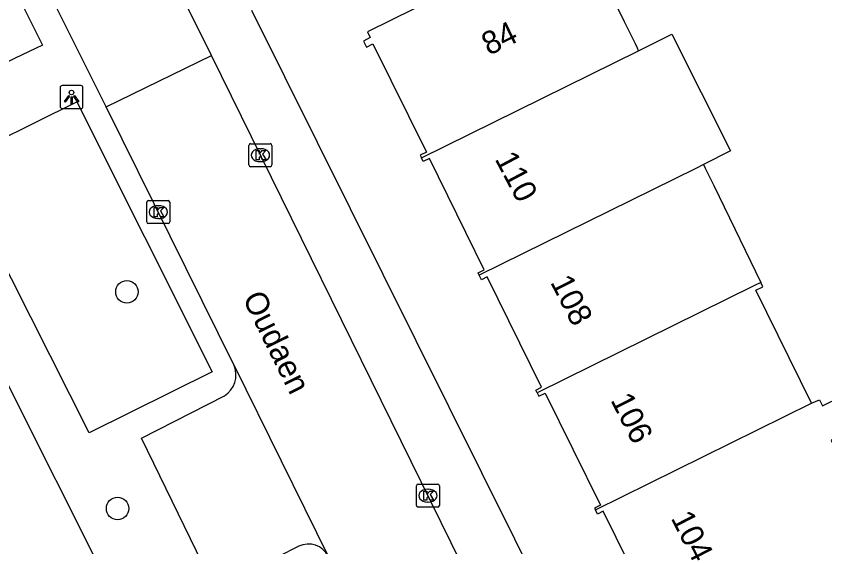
# Model space of a CAD drawing. Extents: x 157793 to 159380, y 380882 to 382313.
# Drawn here: x 158442.83 to 158478, y 381519.79 to 381542.86 of the extents above; entities that cross this region are included whole.
import ezdxf

# ---------------------------------------------------------------- set-up
doc = ezdxf.new("R2010")
doc.units = 0
for name, color, linetype in [('IMGEO_Boom', 7, 'Continuous'), ('IMGEO_Kolk', 7, 'Continuous'), ('IMGEO_Lichtpunt', 7, 'Continuous'), ('IMGEO_Openbare_ruimte_label', 7, 'Continuous'), ('IMGEO_Pand', 7, 'Continuous'), ('IMGEO_Pand_nummerreeks', 7, 'Continuous'), ('IMGEO_Rijbaan_lokaal_open', 7, 'Continuous'), ('IMGEO_Voetpad_open', 7, 'Continuous')]:
    doc.layers.add(name, color=color, linetype=linetype)

msp = doc.modelspace()

# ---------------------------------------------------------------- linework, layer by layer
at = {"layer": 'IMGEO_Boom'}
for centre in [(158447.651, 381530.879), (158447.245, 381521.454)]:
    msp.add_circle(centre, 0.489, dxfattribs=at)
at = {"layer": 'IMGEO_Kolk'}
for p, q in [((158452.954, 381536.394), (158452.954, 381537.246)), ((158453.029, 381537.32), (158453.881, 381537.32)), ((158453.955, 381537.246), (158453.955, 381536.394)), ((158453.442, 381537.1), (158453.467, 381537.1)), ((158453.465, 381536.54), (158453.44, 381536.54)), ((158453.881, 381536.32), (158453.029, 381536.32)), ((158448.514, 381533.918), (158448.514, 381534.77)), ((158448.589, 381534.844), (158449.441, 381534.844)), ((158449.515, 381534.77), (158449.515, 381533.918)), ((158449.002, 381534.624), (158449.027, 381534.624)), ((158449.025, 381534.064), (158449, 381534.064)), ((158449.441, 381533.844), (158448.589, 381533.844)), ((158460.24, 381521.59), (158460.24, 381522.442)), ((158460.315, 381522.516), (158461.167, 381522.516)), ((158461.241, 381522.442), (158461.241, 381521.59)), ((158460.728, 381522.296), (158460.753, 381522.296)), ((158460.751, 381521.736), (158460.726, 381521.736)), ((158461.167, 381521.516), (158460.315, 381521.516))]:
    msp.add_line(p, q, dxfattribs=at)
for points in [[(158452.954, 381536.394), (158452.954, 381537.246)], [(158453.029, 381537.32), (158453.881, 381537.32)], [(158453.955, 381537.246), (158453.955, 381536.394)], [(158453.275, 381537.02), (158453.398, 381537.02), (158453.398, 381536.869), (158453.528, 381537.02), (158453.692, 381537.02), (158453.546, 381536.869), (158453.699, 381536.62), (158453.547, 381536.62), (158453.462, 381536.784), (158453.398, 381536.717), (158453.398, 381536.62), (158453.275, 381536.62), (158453.275, 381537.02)], [(158453.881, 381536.32), (158453.029, 381536.32)], [(158448.514, 381533.918), (158448.514, 381534.77)], [(158448.589, 381534.844), (158449.441, 381534.844)], [(158449.515, 381534.77), (158449.515, 381533.918)], [(158448.835, 381534.544), (158448.958, 381534.544), (158448.958, 381534.393), (158449.088, 381534.544), (158449.252, 381534.544), (158449.106, 381534.393), (158449.259, 381534.144), (158449.107, 381534.144), (158449.022, 381534.308), (158448.958, 381534.241), (158448.958, 381534.144), (158448.835, 381534.144), (158448.835, 381534.544)], [(158449.441, 381533.844), (158448.589, 381533.844)], [(158460.24, 381521.59), (158460.24, 381522.442)], [(158460.315, 381522.516), (158461.167, 381522.516)], [(158461.241, 381522.442), (158461.241, 381521.59)], [(158460.561, 381522.216), (158460.684, 381522.216), (158460.684, 381522.065), (158460.814, 381522.216), (158460.978, 381522.216), (158460.832, 381522.065), (158460.985, 381521.816), (158460.833, 381521.816), (158460.748, 381521.98), (158460.684, 381521.913), (158460.684, 381521.816), (158460.561, 381521.816), (158460.561, 381522.216)], [(158461.167, 381521.516), (158460.315, 381521.516)]]:
    msp.add_lwpolyline(points, dxfattribs=at)
for centre, start, end in [((158453.031, 381537.244), 91.552, 178.448), ((158453.031, 381537.244), 91.552, 178.448), ((158453.879, 381537.244), 1.552, 88.448), ((158453.879, 381537.244), 1.552, 88.448), ((158453.031, 381536.396), 181.552, 268.448), ((158453.031, 381536.396), 181.552, 268.448), ((158453.879, 381536.396), 271.552, 358.448), ((158453.879, 381536.396), 271.552, 358.448), ((158448.591, 381534.768), 91.552, 178.448), ((158448.591, 381534.768), 91.552, 178.448), ((158449.439, 381534.768), 1.552, 88.448), ((158449.439, 381534.768), 1.552, 88.448), ((158448.591, 381533.92), 181.552, 268.448), ((158448.591, 381533.92), 181.552, 268.448), ((158449.439, 381533.92), 271.552, 358.448), ((158449.439, 381533.92), 271.552, 358.448), ((158460.317, 381522.44), 91.552, 178.448), ((158460.317, 381522.44), 91.552, 178.448), ((158461.165, 381522.44), 1.552, 88.448), ((158461.165, 381522.44), 1.552, 88.448), ((158460.317, 381521.592), 181.552, 268.448), ((158460.317, 381521.592), 181.552, 268.448), ((158461.165, 381521.592), 271.552, 358.448), ((158461.165, 381521.592), 271.552, 358.448)]:
    msp.add_arc(centre, 0.0765, start, end, dxfattribs=at)
for centre, major_axis, ratio, start_param, end_param in [((158453.441, 381536.82), (-0.387, 0.002), 0.722429, 4.712389, 7.853982), ((158453.466, 381536.82), (-0.39, 0.002), 0.717154, 1.570796, 4.712389), ((158449.001, 381534.344), (-0.387, 0.002), 0.722429, 4.712389, 7.853982), ((158449.026, 381534.344), (-0.39, 0.002), 0.717154, 1.570796, 4.712389), ((158460.727, 381522.016), (-0.387, 0.002), 0.722429, 4.712389, 7.853982), ((158460.752, 381522.016), (-0.39, 0.002), 0.717154, 1.570796, 4.712389)]:
    msp.add_ellipse(centre, major_axis=major_axis, ratio=ratio, start_param=start_param, end_param=end_param, dxfattribs=at)
at = {"layer": 'IMGEO_Lichtpunt'}
for p, q in [((158444.743, 381539.748), (158444.743, 381538.941)), ((158444.743, 381539.748), (158444.743, 381538.941)), ((158445.645, 381539.843), (158444.837, 381539.843)), ((158445.645, 381539.843), (158444.837, 381539.843)), ((158445.739, 381538.941), (158445.739, 381539.748)), ((158445.739, 381538.941), (158445.739, 381539.748)), ((158444.837, 381538.847), (158445.645, 381538.847)), ((158444.837, 381538.847), (158445.645, 381538.847))]:
    msp.add_line(p, q, dxfattribs=at)
for points in [[(158445.117, 381539.412), (158445.156, 381539.384), (158444.968, 381539.122), (158444.93, 381539.149), (158445.117, 381539.412)], [(158445.219, 381539.364), (158445.266, 381539.364), (158445.266, 381539.042), (158445.219, 381539.042), (158445.219, 381539.364)], [(158445.329, 381539.384), (158445.367, 381539.411), (158445.554, 381539.149), (158445.515, 381539.121), (158445.329, 381539.384)]]:
    msp.add_lwpolyline(points, dxfattribs=at)
msp.add_circle((158445.242, 381539.546), 0.0994, dxfattribs=at)
for centre, start, end in [((158444.837, 381539.748), 90, 180), ((158444.837, 381539.748), 90, 180), ((158445.645, 381539.748), 0, 90), ((158445.645, 381539.748), 0, 90), ((158444.837, 381538.941), 180, 270), ((158444.837, 381538.941), 180, 270), ((158445.645, 381538.941), 270, 0), ((158445.645, 381538.941), 270, 360)]:
    msp.add_arc(centre, 0.0946, start, end, dxfattribs=at)
at = {"layer": 'IMGEO_Pand'}
for points in [[(158469.896, 381541.355), (158469.849, 381541.475), (158469.759, 381541.657), (158469.282, 381542.624), (158467.546, 381546.14), (158467.813, 381546.272), (158467.656, 381546.591), (158467.375, 381546.452), (158467.253, 381546.699), (158458.106, 381542.185), (158458.231, 381541.932), (158457.931, 381541.784), (158458.064, 381541.515), (158458.348, 381541.656), (158460.671, 381536.949), (158460.399, 381536.814), (158460.453, 381536.704)], [(158469.896, 381541.355), (158471.342, 381542.075), (158473.89, 381537.002), (158472.724, 381536.408)], [(158460.453, 381536.704), (158469.896, 381541.355)], [(158462.97, 381531.596), (158462.916, 381531.706), (158463.19, 381531.841), (158460.801, 381536.681), (158460.53, 381536.547), (158460.453, 381536.704)], [(158472.724, 381536.408), (158472.417, 381536.252), (158462.97, 381531.596)], [(158472.724, 381536.408), (158472.795, 381536.262), (158473.164, 381535.501), (158475.208, 381531.283)], [(158465.487, 381526.489), (158465.428, 381526.609), (158465.675, 381526.731), (158463.309, 381531.526), (158463.064, 381531.405), (158462.97, 381531.596)], [(158475.208, 381531.283), (158474.938, 381531.149), (158465.487, 381526.489)], [(158477.42, 381526.038), (158474.998, 381530.947), (158475.3, 381531.096), (158475.208, 381531.283)], [(158477.42, 381526.038), (158477.765, 381526.183), (158477.898, 381525.915), (158480.284, 381527.092), (158480.948, 381525.746), (158478.274, 381524.427), (158479.841, 381521.252), (158480.094, 381521.377), (158480.243, 381521.076), (158479.977, 381520.945), (158480.094, 381520.708)], [(158465.487, 381526.489), (158465.563, 381526.336), (158465.835, 381526.471), (158468.239, 381521.599), (158467.988, 381521.475), (158468.029, 381521.392)], [(158468.029, 381521.392), (158477.42, 381526.038)], [(158470.932, 381516.186), (158470.805, 381516.445), (158470.517, 381516.302), (158470.354, 381516.631), (158470.613, 381516.759), (158468.355, 381521.334), (158468.116, 381521.216), (158468.029, 381521.392)]]:
    msp.add_lwpolyline(points, dxfattribs=at)
at = {"layer": 'IMGEO_Rijbaan_lokaal_open'}
for points in [[(158451.325, 381541.148), (158449.138, 381545.572), (158447.967, 381547.942)], [(158446.748, 381538.923), (158443.893, 381544.648)], [(158446.748, 381538.923), (158451.325, 381541.148)], [(158464.439, 381514.502), (158464.363, 381514.655), (158451.325, 381541.148)], [(158452.319, 381527.669), (158446.748, 381538.923)], [(158452.319, 381527.669), (158456.407, 381519.386)]]:
    msp.add_lwpolyline(points, dxfattribs=at)
at = {"layer": 'IMGEO_Voetpad_open'}
for points in [[(158442.789, 381543.991), (158443.973, 381541.608), (158442.796, 381541.042), (158440.882, 381540.09), (158438.687, 381539.128), (158436.411, 381543.694), (158434.347, 381544.362), (158433.86, 381545.373)], [(158467.366, 381514.377), (158453.084, 381543.114)], [(158446.012, 381524.748), (158440.085, 381536.477), (158445.475, 381539.134), (158451.362, 381527.404), (158446.012, 381524.748)], [(158438.452, 381534.844), (158450.63, 381510.551), (158451.008, 381509.429)], [(158455.12, 381519.817), (158451.473, 381517.965), (158448.286, 381524.52), (158451.888, 381526.356)]]:
    msp.add_lwpolyline(points, dxfattribs=at)
for centre, radius, start, end in [((158451.293, 381527.279), 1.098, 302.8157, 20.8389), ((158455.536, 381518.922), 0.987, 28.0388, 114.9311)]:
    msp.add_arc(centre, radius, start, end, dxfattribs=at)

# ---------------------------------------------------------------- texts
at = {"layer": 'IMGEO_Openbare_ruimte_label'}
msp.add_text('Oudaen', height=1, rotation=296.3601, dxfattribs=at).set_placement((158452.659, 381530.605))
at = {"layer": 'IMGEO_Pand_nummerreeks'}
for s, rotation, p in [('84', 26.2644, (158463.39, 381541.134)), ('110', 297.8856, (158463.628, 381536.657)), ('108', 297.0549, (158466.043, 381531.299)), ('106', 297.0549, (158468.661, 381526.173)), ('104', 297.0545, (158471.281, 381521.044))]:
    msp.add_text(s, height=1, rotation=rotation, dxfattribs=at).set_placement(p)

doc.saveas('drawing.dxf')
